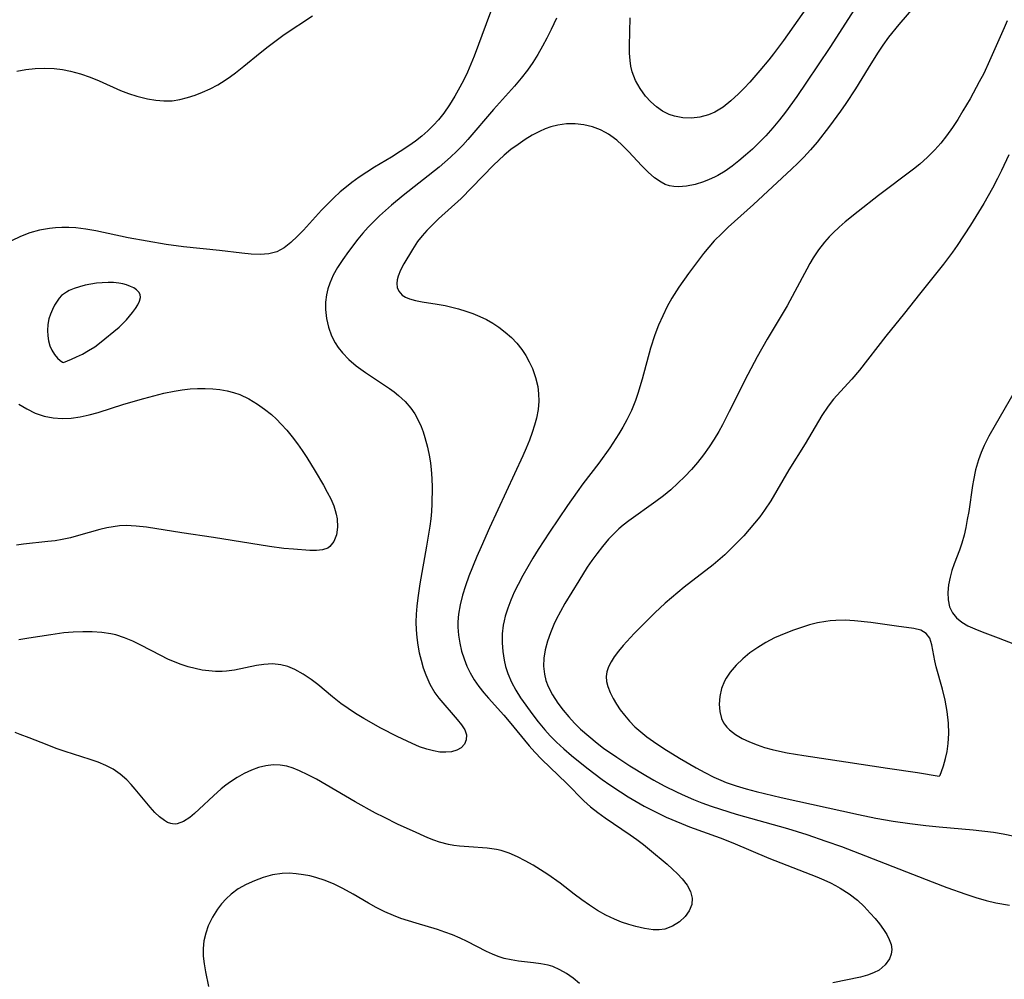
# Model space of a CAD drawing. Header units: inches. Extents: x 1073367 to 1082519, y 1569854 to 1574957.
# Tile 519 of 565: x 1081121 to 1081300, y 1573278 to 1573453. Entities that reach past the tile are written whole.
import ezdxf

# ---------------------------------------------------------------- set-up
doc = ezdxf.new("R2010")
doc.units = ezdxf.units.IN
doc.header["$MEASUREMENT"] = 0
doc.layers.add('CGG_CurvaNivelLidar_v1', color=7, linetype='Continuous', lineweight=30, true_color=0x008008)

msp = doc.modelspace()

# ---------------------------------------------------------------- linework, layer by layer
at = {"layer": 'CGG_CurvaNivelLidar_v1'}
for points in [[(1081267.7452, 1573460.6365, 72), (1081262.6487, 1573453.3046, 72), (1081260.0342, 1573449.6007, 72), (1081258.2242, 1573447.1549, 72), (1081257.3887, 1573446.0898, 72), (1081255.7362, 1573444.0886, 72), (1081253.9037, 1573442.0113, 72), (1081252.8671, 1573440.9051, 72), (1081251.8161, 1573439.8417, 72), (1081250.4394, 1573438.5606, 72), (1081249.0129, 1573437.4253, 72), (1081247.5075, 1573436.5055, 72), (1081246.3283, 1573436.0069, 72), (1081244.7844, 1573435.603, 72), (1081243.209, 1573435.4281, 72), (1081241.6387, 1573435.4732, 72), (1081240.1115, 1573435.7476, 72), (1081239.1289, 1573436.0756, 72), (1081237.9355, 1573436.6855, 72), (1081236.8231, 1573437.4745, 72), (1081235.7916, 1573438.4054, 72), (1081234.8457, 1573439.4496, 72), (1081233.8482, 1573440.811, 72), (1081233.0216, 1573442.2866, 72), (1081232.4147, 1573443.8708, 72), (1081232.1754, 1573444.88, 72), (1081232.0236, 1573445.9223, 72), (1081231.9335, 1573447.255, 72), (1081231.9184, 1573448.6203, 72), (1081232.0118, 1573453.7396, 72)], [(1081207.8991, 1573458.6141, 71.5), (1081203.5045, 1573446.7195, 71.5), (1081202.9379, 1573445.2555, 71.5), (1081202.3278, 1573443.8198, 71.5), (1081201.6562, 1573442.4242, 71.5), (1081200.9366, 1573441.0583, 71.5), (1081200.0111, 1573439.4152, 71.5), (1081199.0283, 1573437.8224, 71.5), (1081197.9647, 1573436.3049, 71.5), (1081196.999, 1573435.1066, 71.5), (1081196.1161, 1573434.1171, 71.5), (1081195.0837, 1573433.1044, 71.5), (1081193.9795, 1573432.1481, 71.5), (1081192.8186, 1573431.2378, 71.5), (1081191.6129, 1573430.3654, 71.5), (1081190.0308, 1573429.3022, 71.5), (1081188.4065, 1573428.2834, 71.5), (1081185.3177, 1573426.4371, 71.5), (1081183.9134, 1573425.5558, 71.5), (1081182.5349, 1573424.6349, 71.5), (1081181.1907, 1573423.6685, 71.5), (1081179.8907, 1573422.6487, 71.5), (1081179.04, 1573421.9225, 71.5), (1081177.8636, 1573420.8399, 71.5), (1081176.7287, 1573419.7195, 71.5), (1081175.6298, 1573418.5745, 71.5), (1081172.3581, 1573414.9746, 71.5), (1081171.2685, 1573413.8296, 71.5), (1081170.0429, 1573412.6717, 71.5), (1081168.8069, 1573411.7112, 71.5), (1081167.4896, 1573411.0111, 71.5), (1081166.0336, 1573410.6368, 71.5), (1081164.4625, 1573410.5205, 71.5), (1081162.8061, 1573410.5688, 71.5), (1081161.081, 1573410.7238, 71.5), (1081156.9858, 1573411.2318, 71.5), (1081150.4303, 1573411.912, 71.5), (1081147.2844, 1573412.3492, 71.5), (1081143.8121, 1573412.9158, 71.5), (1081140.3459, 1573413.5526, 71.5), (1081134.4143, 1573414.8032, 71.5), (1081132.5986, 1573415.1333, 71.5), (1081130.7829, 1573415.3653, 71.5), (1081129.4994, 1573415.4452, 71.5), (1081128.2186, 1573415.4484, 71.5), (1081127.0717, 1573415.3835, 71.5), (1081125.9331, 1573415.2556, 71.5), (1081124.1246, 1573414.9224, 71.5), (1081122.3596, 1573414.4409, 71.5), (1081120.6563, 1573413.8114, 71.5), (1081119.0397, 1573413.021, 71.5)], [(1081284.9544, 1573456.9635, 73), (1081281.1195, 1573452.512, 73), (1081279.2316, 1573450.1977, 73), (1081278.1842, 1573448.7558, 73), (1081277.1888, 1573447.2686, 73), (1081275.4883, 1573444.5695, 73), (1081273.1792, 1573440.7678, 73), (1081271.435, 1573438.0604, 73), (1081270.4685, 1573436.6685, 73), (1081268.4592, 1573433.9362, 73), (1081266.1747, 1573431.0437, 73), (1081264.9734, 1573429.6312, 73), (1081263.7238, 1573428.2641, 73), (1081262.6388, 1573427.1663, 73), (1081261.5231, 1573426.0971, 73), (1081254.5854, 1573419.6635, 73), (1081249.9399, 1573415.4708, 73), (1081248.7527, 1573414.3535, 73), (1081247.4017, 1573412.9827, 73), (1081246.3918, 1573411.85, 73), (1081245.4232, 1573410.68, 73), (1081244.485, 1573409.4829, 73), (1081242.6719, 1573407.0584, 73), (1081240.8951, 1573404.5214, 73), (1081239.6436, 1573402.504, 73), (1081238.8154, 1573400.993, 73), (1081237.9847, 1573399.3108, 73), (1081237.2269, 1573397.5934, 73), (1081236.547, 1573395.8426, 73), (1081235.7489, 1573393.3994, 73), (1081234.2079, 1573387.7469, 73), (1081233.4308, 1573385.119, 73), (1081232.9828, 1573383.8292, 73), (1081232.2454, 1573382.036, 73), (1081231.3978, 1573380.2888, 73), (1081230.6878, 1573378.9904, 73), (1081229.9308, 1573377.7142, 73), (1081228.3079, 1573375.2149, 73), (1081226.2997, 1573372.4105, 73), (1081223.4094, 1573368.5951, 73), (1081222.3273, 1573367.1189, 73), (1081220.5894, 1573364.6723, 73), (1081217.2722, 1573359.7932, 73), (1081215.198, 1573356.5851, 73), (1081214.2404, 1573355.024, 73), (1081212.4098, 1573351.8458, 73), (1081211.5528, 1573350.229, 73), (1081210.8524, 1573348.8012, 73), (1081210.2134, 1573347.3612, 73), (1081209.6538, 1573345.9073, 73), (1081209.197, 1573344.4371, 73), (1081208.9978, 1573343.6104, 73), (1081208.8444, 1573342.7782, 73), (1081208.6742, 1573341.1856, 73), (1081208.6462, 1573339.5862, 73), (1081208.7504, 1573337.992, 73), (1081208.9864, 1573336.4154, 73), (1081209.2559, 1573335.2488, 73), (1081209.6689, 1573333.9511, 73), (1081210.3697, 1573332.3516, 73), (1081211.1484, 1573330.9325, 73), (1081212.0209, 1573329.5439, 73), (1081212.9582, 1573328.1765, 73), (1081214.0732, 1573326.6459, 73), (1081215.2385, 1573325.1422, 73), (1081216.4576, 1573323.6783, 73), (1081217.4413, 1573322.5899, 73), (1081218.5856, 1573321.4414, 73), (1081219.933, 1573320.203, 73), (1081221.326, 1573319.0052, 73), (1081224.1219, 1573316.7427, 73), (1081226.9162, 1573314.6182, 73), (1081228.3423, 1573313.5971, 73), (1081230.2385, 1573312.3217, 73), (1081231.6649, 1573311.4201, 73), (1081233.1122, 1573310.5534, 73), (1081234.5809, 1573309.7247, 73), (1081235.9012, 1573309.0259, 73), (1081238.5918, 1573307.7273, 73), (1081241.3882, 1573306.5428, 73), (1081242.8882, 1573305.9638, 73), (1081248.4424, 1573303.9304, 73), (1081250.8084, 1573303.0155, 73), (1081257.3341, 1573300.2523, 73), (1081266.1389, 1573296.7941, 73), (1081267.3797, 1573296.2623, 73), (1081268.596, 1573295.6963, 73), (1081269.5152, 1573295.2287, 73), (1081270.4112, 1573294.7319, 73), (1081272.0342, 1573293.701, 73), (1081273.5309, 1573292.5477, 73), (1081274.7515, 1573291.4051, 73), (1081275.8828, 1573290.2056, 73), (1081276.7618, 1573289.2122, 73), (1081277.5841, 1573288.2162, 73), (1081278.3248, 1573287.2189, 73), (1081278.9065, 1573286.3054, 73), (1081279.3692, 1573285.3965, 73), (1081279.6884, 1573284.4734, 73), (1081279.8104, 1573283.5666, 73), (1081279.7007, 1573282.6744, 73), (1081279.3787, 1573281.8224, 73), (1081278.6059, 1573280.7129, 73), (1081277.5101, 1573279.7902, 73), (1081276.4983, 1573279.2565, 73), (1081275.3572, 1573278.8373, 73), (1081274.1188, 1573278.5018, 73), (1081269.0367, 1573277.4685, 73)], [(1081273.5871, 1573456.1805, 72.5), (1081268.4801, 1573448.321, 72.5), (1081264.2664, 1573441.9863, 72.5), (1081262.4595, 1573439.3398, 72.5), (1081260.3987, 1573436.5124, 72.5), (1081259.3234, 1573435.1353, 72.5), (1081258.0672, 1573433.6262, 72.5), (1081256.7876, 1573432.2066, 72.5), (1081255.5895, 1573430.9678, 72.5), (1081254.3581, 1573429.7722, 72.5), (1081253.0964, 1573428.6245, 72.5), (1081251.8822, 1573427.5964, 72.5), (1081250.6407, 1573426.6315, 72.5), (1081249.369, 1573425.747, 72.5), (1081248.0627, 1573424.9659, 72.5), (1081247.4621, 1573424.6546, 72.5), (1081246.4464, 1573424.1892, 72.5), (1081245.4211, 1573423.7895, 72.5), (1081243.874, 1573423.3121, 72.5), (1081242.3475, 1573422.9983, 72.5), (1081240.8679, 1573422.8757, 72.5), (1081240.0255, 1573422.9118, 72.5), (1081239.2104, 1573423.0523, 72.5), (1081238.4242, 1573423.3151, 72.5), (1081237.6688, 1573423.6919, 72.5), (1081236.5017, 1573424.5058, 72.5), (1081235.3037, 1573425.5575, 72.5), (1081234.1202, 1573426.7373, 72.5), (1081231.7757, 1573429.2355, 72.5), (1081230.5806, 1573430.4484, 72.5), (1081229.567, 1573431.3728, 72.5), (1081228.5017, 1573432.2051, 72.5), (1081228.0492, 1573432.5099, 72.5), (1081227.5357, 1573432.8189, 72.5), (1081226.6227, 1573433.2768, 72.5), (1081225.1303, 1573433.8207, 72.5), (1081223.5793, 1573434.176, 72.5), (1081221.9957, 1573434.3532, 72.5), (1081220.4031, 1573434.3495, 72.5), (1081218.8254, 1573434.1462, 72.5), (1081217.5341, 1573433.8062, 72.5), (1081216.4951, 1573433.432, 72.5), (1081215.4693, 1573432.9828, 72.5), (1081214.1349, 1573432.2858, 72.5), (1081212.8276, 1573431.494, 72.5), (1081211.547, 1573430.6273, 72.5), (1081210.2517, 1573429.6629, 72.5), (1081209.0006, 1573428.6267, 72.5), (1081208.0272, 1573427.7314, 72.5), (1081207.079, 1573426.7988, 72.5), (1081203.1252, 1573422.7324, 72.5), (1081201.1262, 1573420.7406, 72.5), (1081197.0099, 1573416.9917, 72.5), (1081195.843, 1573415.8645, 72.5), (1081194.8952, 1573414.8846, 72.5), (1081194.0079, 1573413.8839, 72.5), (1081193.1993, 1573412.8578, 72.5), (1081192.2389, 1573411.4199, 72.5), (1081190.6968, 1573408.7957, 72.5), (1081190.0922, 1573407.651, 72.5), (1081189.6353, 1573406.5516, 72.5), (1081189.4502, 1573405.862, 72.5), (1081189.3722, 1573405.2032, 72.5), (1081189.4437, 1573404.4677, 72.5), (1081189.7377, 1573403.7868, 72.5), (1081190.3928, 1573403.0915, 72.5), (1081190.9918, 1573402.7269, 72.5), (1081191.6964, 1573402.4339, 72.5), (1081192.8112, 1573402.1187, 72.5), (1081194.0512, 1573401.8721, 72.5), (1081196.7763, 1573401.436, 72.5), (1081198.2388, 1573401.1694, 72.5), (1081199.4635, 1573400.8963, 72.5), (1081200.6927, 1573400.5747, 72.5), (1081201.9998, 1573400.1806, 72.5), (1081203.2927, 1573399.728, 72.5), (1081204.5595, 1573399.2079, 72.5), (1081205.7588, 1573398.6273, 72.5), (1081206.916, 1573397.9753, 72.5), (1081208.0241, 1573397.2531, 72.5), (1081209.2217, 1573396.3401, 72.5), (1081210.3338, 1573395.3379, 72.5), (1081211.326, 1573394.2767, 72.5), (1081212.2216, 1573393.1421, 72.5), (1081212.9575, 1573392.0374, 72.5), (1081213.6041, 1573390.8855, 72.5), (1081214.1563, 1573389.6932, 72.5), (1081214.735, 1573388.0523, 72.5), (1081215.1334, 1573386.3713, 72.5), (1081215.3108, 1573385.0529, 72.5), (1081215.3546, 1573383.7269, 72.5), (1081215.2184, 1573382.1666, 72.5), (1081214.914, 1573380.6044, 72.5), (1081214.5623, 1573379.3032, 72.5), (1081214.1441, 1573378.0012, 72.5), (1081213.626, 1573376.5643, 72.5), (1081213.0591, 1573375.1285, 72.5), (1081212.4495, 1573373.6971, 72.5), (1081206.3438, 1573360.5647, 72.5), (1081204.7864, 1573357.1267, 72.5), (1081204.0062, 1573355.3074, 72.5), (1081202.5802, 1573351.7451, 72.5), (1081201.9546, 1573350.0039, 72.5), (1081201.4085, 1573348.2655, 72.5), (1081200.9645, 1573346.5244, 72.5), (1081200.6552, 1573344.7825, 72.5), (1081200.5341, 1573343.3887, 72.5), (1081200.5305, 1573342.4105, 72.5), (1081200.6458, 1573340.9388, 72.5), (1081200.8863, 1573339.4785, 72.5), (1081201.2349, 1573338.0354, 72.5), (1081201.6812, 1573336.6165, 72.5), (1081202.1851, 1573335.32, 72.5), (1081202.784, 1573334.0631, 72.5), (1081203.5244, 1573332.7985, 72.5), (1081204.3639, 1573331.5837, 72.5), (1081205.2829, 1573330.4134, 72.5), (1081206.1282, 1573329.4319, 72.5), (1081208.9214, 1573326.3466, 72.5), (1081209.9399, 1573325.1735, 72.5), (1081213.5583, 1573320.7679, 72.5), (1081214.6042, 1573319.5674, 72.5), (1081215.8158, 1573318.2958, 72.5), (1081220.4461, 1573313.8597, 72.5), (1081223.5896, 1573310.7289, 72.5), (1081224.8096, 1573309.6102, 72.5), (1081226.1073, 1573308.5603, 72.5), (1081227.4643, 1573307.5672, 72.5), (1081232.0168, 1573304.4778, 72.5), (1081233.2595, 1573303.6124, 72.5), (1081234.4688, 1573302.7174, 72.5), (1081235.57, 1573301.8379, 72.5), (1081238.8091, 1573299.1113, 72.5), (1081239.7775, 1573298.2347, 72.5), (1081240.6837, 1573297.3502, 72.5), (1081241.5071, 1573296.4585, 72.5), (1081242.4139, 1573295.2866, 72.5), (1081243.0665, 1573294.1071, 72.5), (1081243.3752, 1573292.9242, 72.5), (1081243.2674, 1573291.7539, 72.5), (1081242.8055, 1573290.6216, 72.5), (1081242.0645, 1573289.5674, 72.5), (1081241.0174, 1573288.5724, 72.5), (1081239.7658, 1573287.7843, 72.5), (1081238.3465, 1573287.282, 72.5), (1081237.307, 1573287.1439, 72.5), (1081236.2171, 1573287.1533, 72.5), (1081234.6644, 1573287.3603, 72.5), (1081233.0632, 1573287.7314, 72.5), (1081231.7663, 1573288.1095, 72.5), (1081230.4623, 1573288.5565, 72.5), (1081229.1644, 1573289.0779, 72.5), (1081227.5867, 1573289.8312, 72.5), (1081226.0454, 1573290.6913, 72.5), (1081224.5908, 1573291.6127, 72.5), (1081223.1767, 1573292.6005, 72.5), (1081221.803, 1573293.638, 72.5), (1081219.243, 1573295.6464, 72.5), (1081216.9651, 1573297.2632, 72.5), (1081215.6438, 1573298.1193, 72.5), (1081214.3108, 1573298.9331, 72.5), (1081212.8725, 1573299.7547, 72.5), (1081211.4224, 1573300.4996, 72.5), (1081209.953, 1573301.1363, 72.5), (1081208.4557, 1573301.6266, 72.5), (1081207.5955, 1573301.8234, 72.5), (1081205.9292, 1573302.0586, 72.5), (1081202.5375, 1573302.2709, 72.5), (1081200.834, 1573302.4064, 72.5), (1081199.8189, 1573302.541, 72.5), (1081198.8105, 1573302.7318, 72.5), (1081197.2239, 1573303.1654, 72.5), (1081196.1532, 1573303.5367, 72.5), (1081195.0861, 1573303.9529, 72.5), (1081192.239, 1573305.1968, 72.5), (1081189.6717, 1573306.3938, 72.5), (1081187.0245, 1573307.6922, 72.5), (1081185.5212, 1573308.4733, 72.5), (1081181.7724, 1573310.5381, 72.5), (1081174.7038, 1573314.6372, 72.5), (1081173.1649, 1573315.4664, 72.5), (1081171.6306, 1573316.1987, 72.5), (1081170.4637, 1573316.6626, 72.5), (1081169.2926, 1573317.0149, 72.5), (1081168.1119, 1573317.2218, 72.5), (1081166.7955, 1573317.2494, 72.5), (1081165.4718, 1573317.0872, 72.5), (1081164.1516, 1573316.7618, 72.5), (1081162.8332, 1573316.2892, 72.5), (1081161.5358, 1573315.695, 72.5), (1081160.2413, 1573314.9819, 72.5), (1081158.9889, 1573314.1707, 72.5), (1081158.1574, 1573313.5577, 72.5), (1081157.3107, 1573312.8707, 72.5), (1081155.9194, 1573311.628, 72.5), (1081153.3113, 1573309.1488, 72.5), (1081152.4366, 1573308.3642, 72.5), (1081151.5764, 1573307.6682, 72.5), (1081150.4176, 1573306.9199, 72.5), (1081149.2755, 1573306.5009, 72.5), (1081148.9527, 1573306.4584, 72.5), (1081148.4178, 1573306.4758, 72.5), (1081148.1228, 1573306.5343, 72.5), (1081147.5279, 1573306.7517, 72.5), (1081146.9419, 1573307.0834, 72.5), (1081146.0725, 1573307.7575, 72.5), (1081145.2122, 1573308.5949, 72.5), (1081144.3555, 1573309.5503, 72.5), (1081141.6166, 1573312.8599, 72.5), (1081140.8547, 1573313.7102, 72.5), (1081140.0559, 1573314.5255, 72.5), (1081138.8719, 1573315.5697, 72.5), (1081137.589, 1573316.4741, 72.5), (1081136.261, 1573317.1819, 72.5), (1081134.8534, 1573317.7678, 72.5), (1081133.375, 1573318.2792, 72.5), (1081128.8199, 1573319.6861, 72.5), (1081127.1604, 1573320.269, 72.5), (1081125.5127, 1573320.9059, 72.5), (1081122.2626, 1573322.2353, 72.5), (1081120.6155, 1573322.8442, 72.5), (1081119.6536, 1573323.1522, 72.5)], [(1081119.9646, 1573444.008, 71.5), (1081121.6529, 1573444.3007, 71.5), (1081123.3603, 1573444.4693, 71.5), (1081125.0767, 1573444.5209, 71.5), (1081126.7928, 1573444.4542, 71.5), (1081128.3318, 1573444.2837, 71.5), (1081129.7922, 1573444.0108, 71.5), (1081131.6152, 1573443.5149, 71.5), (1081133.4071, 1573442.8849, 71.5), (1081135.0083, 1573442.2272, 71.5), (1081138.8955, 1573440.4897, 71.5), (1081140.4043, 1573439.9043, 71.5), (1081141.933, 1573439.406, 71.5), (1081143.858, 1573438.9238, 71.5), (1081145.362, 1573438.6747, 71.5), (1081146.862, 1573438.5582, 71.5), (1081148.3502, 1573438.6029, 71.5), (1081149.7656, 1573438.8186, 71.5), (1081151.1668, 1573439.1752, 71.5), (1081152.5573, 1573439.6374, 71.5), (1081153.9283, 1573440.1757, 71.5), (1081155.2829, 1573440.789, 71.5), (1081156.6798, 1573441.5183, 71.5), (1081158.0384, 1573442.3362, 71.5), (1081159.0142, 1573443.0001, 71.5), (1081159.9283, 1573443.6786, 71.5), (1081161.4413, 1573444.8847, 71.5), (1081164.4487, 1573447.3746, 71.5), (1081165.8866, 1573448.511, 71.5), (1081167.3523, 1573449.611, 71.5), (1081168.8445, 1573450.6687, 71.5), (1081173.9954, 1573454.1032, 71.5)], [(1081218.5905, 1573453.6523, 72), (1081217.6016, 1573451.5865, 72), (1081216.8209, 1573450.0497, 72), (1081216.0052, 1573448.5331, 72), (1081215.149, 1573447.0442, 72), (1081214.241, 1573445.5875, 72), (1081213.2709, 1573444.1796, 72), (1081212.1145, 1573442.69, 72), (1081210.8885, 1573441.2596, 72), (1081207.0473, 1573437.0209, 72), (1081202.3682, 1573431.4899, 72), (1081201.4588, 1573430.4931, 72), (1081200.3637, 1573429.3684, 72), (1081199.2288, 1573428.2809, 72), (1081197.1466, 1573426.4631, 72), (1081190.5396, 1573421.2622, 72), (1081188.4461, 1573419.5344, 72), (1081186.2353, 1573417.5646, 72), (1081185.1757, 1573416.5364, 72), (1081184.1686, 1573415.4867, 72), (1081183.2001, 1573414.4058, 72), (1081182.2697, 1573413.2977, 72), (1081180.5681, 1573411.0813, 72), (1081179.5274, 1573409.6021, 72), (1081178.5689, 1573408.1005, 72), (1081177.7944, 1573406.7013, 72), (1081177.1516, 1573405.2717, 72), (1081176.7937, 1573404.2262, 72), (1081176.5354, 1573403.1643, 72), (1081176.3661, 1573401.8229, 72), (1081176.3563, 1573400.4729, 72), (1081176.543, 1573398.8326, 72), (1081176.9251, 1573397.2212, 72), (1081177.4895, 1573395.662, 72), (1081178.1452, 1573394.3477, 72), (1081178.6663, 1573393.5283, 72), (1081179.4551, 1573392.5212, 72), (1081180.6523, 1573391.3025, 72), (1081181.9851, 1573390.1792, 72), (1081183.6579, 1573388.9528, 72), (1081188.0573, 1573386.0137, 72), (1081188.9041, 1573385.404, 72), (1081189.7169, 1573384.7664, 72), (1081190.9252, 1573383.6579, 72), (1081191.9843, 1573382.4313, 72), (1081192.6951, 1573381.3752, 72), (1081193.3064, 1573380.2503, 72), (1081193.8313, 1573379.0694, 72), (1081194.2004, 1573378.0804, 72), (1081194.5265, 1573377.0668, 72), (1081194.9927, 1573375.3138, 72), (1081195.3619, 1573373.5189, 72), (1081195.5441, 1573372.3765, 72), (1081195.6839, 1573371.2237, 72), (1081195.8044, 1573369.5906, 72), (1081195.8521, 1573367.9451, 72), (1081195.8058, 1573364.9387, 72), (1081195.7287, 1573363.5844, 72), (1081195.6038, 1573362.2158, 72), (1081195.436, 1573360.8479, 72), (1081194.8487, 1573357.209, 72), (1081193.6174, 1573350.354, 72), (1081193.2215, 1573347.7716, 72), (1081193.0496, 1573346.2848, 72), (1081192.9348, 1573344.8006, 72), (1081192.8944, 1573343.3204, 72), (1081192.9379, 1573341.9243, 72), (1081193.0556, 1573340.5364, 72), (1081193.2395, 1573339.1602, 72), (1081193.4942, 1573337.7598, 72), (1081193.8217, 1573336.3689, 72), (1081194.2182, 1573335.0096, 72), (1081194.6835, 1573333.6909, 72), (1081195.4237, 1573332.0047, 72), (1081196.3218, 1573330.4497, 72), (1081197.0483, 1573329.4657, 72), (1081200.4501, 1573325.564, 72), (1081201.2216, 1573324.5828, 72), (1081201.8104, 1573323.6412, 72), (1081202.1269, 1573322.7282, 72), (1081202.0983, 1573321.8589, 72), (1081201.7551, 1573321.063, 72), (1081201.1321, 1573320.3993, 72), (1081200.3535, 1573319.9596, 72), (1081199.4113, 1573319.6796, 72), (1081198.3461, 1573319.5646, 72), (1081197.2392, 1573319.6144, 72), (1081196.0737, 1573319.8049, 72), (1081194.8695, 1573320.1189, 72), (1081193.5377, 1573320.5817, 72), (1081192.1874, 1573321.1427, 72), (1081189.4478, 1573322.4516, 72), (1081186.509, 1573323.9734, 72), (1081183.3845, 1573325.7236, 72), (1081181.8632, 1573326.6596, 72), (1081180.5111, 1573327.5612, 72), (1081179.2021, 1573328.5083, 72), (1081177.6644, 1573329.7194, 72), (1081174.958, 1573331.9348, 72), (1081173.7392, 1573332.8679, 72), (1081172.2651, 1573333.8641, 72), (1081170.7536, 1573334.6958, 72), (1081169.4881, 1573335.2161, 72), (1081168.1917, 1573335.5592, 72), (1081166.67, 1573335.7057, 72), (1081165.1248, 1573335.6288, 72), (1081163.7913, 1573335.4266, 72), (1081159.7349, 1573334.5831, 72), (1081158.2925, 1573334.3875, 72), (1081157.5196, 1573334.3357, 72), (1081156.2941, 1573334.3335, 72), (1081155.0622, 1573334.4212, 72), (1081153.8291, 1573334.591, 72), (1081152.5435, 1573334.8502, 72), (1081151.266, 1573335.186, 72), (1081150.0011, 1573335.5934, 72), (1081148.9099, 1573336.0063, 72), (1081147.5778, 1573336.5887, 72), (1081146.2651, 1573337.228, 72), (1081142.6598, 1573339.1075, 72), (1081141.1546, 1573339.8445, 72), (1081139.6291, 1573340.4944, 72), (1081138.0693, 1573341.0094, 72), (1081137.1782, 1573341.221, 72), (1081135.4903, 1573341.4793, 72), (1081133.7684, 1573341.5953, 72), (1081132.0224, 1573341.5995, 72), (1081130.2602, 1573341.514, 72), (1081128.5541, 1573341.3599, 72), (1081126.1699, 1573341.0423, 72), (1081122.1871, 1573340.3912, 72), (1081120.3278, 1573340.1186, 72)], [(1081300.8991, 1573453.1712, 73.5), (1081300.3226, 1573451.9256, 73.5), (1081297.6999, 1573445.8625, 73.5), (1081296.6153, 1573443.5946, 73.5), (1081295.8117, 1573442.0372, 73.5), (1081294.1168, 1573438.9712, 73.5), (1081292.8121, 1573436.737, 73.5), (1081291.8656, 1573435.1898, 73.5), (1081290.8822, 1573433.6752, 73.5), (1081289.8356, 1573432.1876, 73.5), (1081288.8078, 1573430.8583, 73.5), (1081287.7073, 1573429.5969, 73.5), (1081286.3638, 1573428.2741, 73.5), (1081284.9326, 1573427.0305, 73.5), (1081283.7772, 1573426.099, 73.5), (1081277.3955, 1573421.2786, 73.5), (1081273.7013, 1573418.3854, 73.5), (1081271.3101, 1573416.4567, 73.5), (1081270.1773, 1573415.4763, 73.5), (1081269.0916, 1573414.4565, 73.5), (1081268.3911, 1573413.7368, 73.5), (1081267.5202, 1573412.7504, 73.5), (1081266.4534, 1573411.3506, 73.5), (1081265.477, 1573409.8759, 73.5), (1081264.8655, 1573408.8649, 73.5), (1081264.2788, 1573407.8341, 73.5), (1081262.1271, 1573403.7424, 73.5), (1081260.6964, 1573401.1296, 73.5), (1081257.0682, 1573395.0123, 73.5), (1081255.2561, 1573391.8352, 73.5), (1081253.5238, 1573388.611, 73.5), (1081250.1425, 1573381.843, 73.5), (1081248.873, 1573379.3979, 73.5), (1081248.2082, 1573378.1959, 73.5), (1081247.3685, 1573376.7749, 73.5), (1081246.4807, 1573375.3882, 73.5), (1081245.4217, 1573373.8867, 73.5), (1081244.3474, 1573372.5251, 73.5), (1081243.209, 1573371.2157, 73.5), (1081242.0151, 1573369.9547, 73.5), (1081240.753, 1573368.7242, 73.5), (1081239.4438, 1573367.5432, 73.5), (1081238.0888, 1573366.4153, 73.5), (1081236.7372, 1573365.3799, 73.5), (1081231.8093, 1573361.8761, 73.5), (1081230.761, 1573361.0575, 73.5), (1081229.9688, 1573360.3881, 73.5), (1081229.2063, 1573359.687, 73.5), (1081228.0399, 1573358.4766, 73.5), (1081226.9464, 1573357.1899, 73.5), (1081225.9094, 1573355.8444, 73.5), (1081225.03, 1573354.6167, 73.5), (1081224.181, 1573353.3601, 73.5), (1081222.6246, 1573350.899, 73.5), (1081220.1205, 1573346.7456, 73.5), (1081219.2927, 1573345.2805, 73.5), (1081218.5215, 1573343.8018, 73.5), (1081218.1045, 1573342.9241, 73.5), (1081217.4538, 1573341.3881, 73.5), (1081216.9091, 1573339.8425, 73.5), (1081216.4941, 1573338.294, 73.5), (1081216.2429, 1573336.7489, 73.5), (1081216.1924, 1573335.2792, 73.5), (1081216.3533, 1573333.8361, 73.5), (1081216.6497, 1573332.7001, 73.5), (1081217.0733, 1573331.5884, 73.5), (1081217.8528, 1573330.0393, 73.5), (1081218.8073, 1573328.5434, 73.5), (1081219.7713, 1573327.2803, 73.5), (1081220.8208, 1573326.0539, 73.5), (1081221.8736, 1573324.9145, 73.5), (1081222.9819, 1573323.8096, 73.5), (1081224.4492, 1573322.4945, 73.5), (1081225.9893, 1573321.2408, 73.5), (1081227.1703, 1573320.3416, 73.5), (1081229.5686, 1573318.6616, 73.5), (1081231.9967, 1573317.1026, 73.5), (1081234.8878, 1573315.3388, 73.5), (1081236.3507, 1573314.4902, 73.5), (1081238.2433, 1573313.4548, 73.5), (1081240.5974, 1573312.284, 73.5), (1081242.0914, 1573311.6002, 73.5), (1081243.6004, 1573310.9525, 73.5), (1081245.1244, 1573310.3432, 73.5), (1081246.8112, 1573309.7223, 73.5), (1081248.5142, 1573309.1472, 73.5), (1081251.403, 1573308.2671, 73.5), (1081260.7834, 1573305.6186, 73.5), (1081264.287, 1573304.5272, 73.5), (1081267.7627, 1573303.3532, 73.5), (1081270.6237, 1573302.3274, 73.5), (1081273.9162, 1573301.0956, 73.5), (1081287.1931, 1573295.872, 73.5), (1081289.8995, 1573294.867, 73.5), (1081293.3268, 1573293.668, 73.5), (1081295.1859, 1573293.0633, 73.5), (1081297.0568, 1573292.5181, 73.5), (1081298.8141, 1573292.0889, 73.5), (1081301.3373, 1573291.6169, 73.5)], [(1081301.1752, 1573428.7151, 74), (1081299.8537, 1573425.8378, 74), (1081299.1621, 1573424.4175, 74), (1081298.2192, 1573422.5963, 74), (1081296.6294, 1573419.8058, 74), (1081294.1701, 1573415.8502, 74), (1081291.7652, 1573412.1721, 74), (1081290.9106, 1573410.9277, 74), (1081289.2562, 1573408.7152, 74), (1081284.8689, 1573403.2776, 74), (1081282.1468, 1573399.7981, 74), (1081278.746, 1573395.5983, 74), (1081273.9504, 1573389.3581, 74), (1081272.5416, 1573387.7258, 74), (1081270.4412, 1573385.4761, 74), (1081269.1977, 1573384.0536, 74), (1081268.2243, 1573382.8008, 74), (1081267.066, 1573381.0784, 74), (1081264.0243, 1573375.8986, 74), (1081261.0336, 1573371.1484, 74), (1081257.7157, 1573365.5135, 74), (1081256.596, 1573363.8223, 74), (1081255.7031, 1573362.6094, 74), (1081254.7642, 1573361.4261, 74), (1081253.7861, 1573360.2694, 74), (1081252.7735, 1573359.1377, 74), (1081251.6481, 1573357.9469, 74), (1081250.4881, 1573356.7857, 74), (1081249.2931, 1573355.657, 74), (1081248.0611, 1573354.5656, 74), (1081247.1925, 1573353.8415, 74), (1081241.8984, 1573349.7468, 74), (1081239.5599, 1573347.8043, 74), (1081238.4226, 1573346.7969, 74), (1081236.5533, 1573345.047, 74), (1081232.756, 1573341.2507, 74), (1081230.7285, 1573339.0786, 74), (1081229.868, 1573338.0594, 74), (1081229.1041, 1573337.0342, 74), (1081228.527, 1573336.1054, 74), (1081228.0753, 1573335.1695, 74), (1081227.7888, 1573334.2874, 74), (1081227.6632, 1573333.4026, 74), (1081227.7205, 1573332.4989, 74), (1081227.9345, 1573331.5855, 74), (1081228.3438, 1573330.4835, 74), (1081228.8949, 1573329.3732, 74), (1081229.515, 1573328.3493, 74), (1081230.2205, 1573327.335, 74), (1081230.9937, 1573326.3337, 74), (1081231.9044, 1573325.2627, 74), (1081232.8942, 1573324.2364, 74), (1081233.9561, 1573323.2885, 74), (1081235.0899, 1573322.3922, 74), (1081236.2763, 1573321.5328, 74), (1081238.1943, 1573320.2453, 74), (1081241.024, 1573318.4991, 74), (1081244.0696, 1573316.7402, 74), (1081245.6913, 1573315.8617, 74), (1081247.3362, 1573315.0402, 74), (1081248.594, 1573314.4753, 74), (1081249.5824, 1573314.0762, 74), (1081251.3784, 1573313.4411, 74), (1081253.2041, 1573312.8836, 74), (1081255.05, 1573312.3806, 74), (1081259.618, 1573311.2787, 74), (1081273.7237, 1573308.1991, 74), (1081276.9282, 1573307.5429, 74), (1081280.1005, 1573306.9818, 74), (1081283.1332, 1573306.5342, 74), (1081286.0633, 1573306.1704, 74), (1081288.4985, 1573305.9295, 74), (1081294.6618, 1573305.3936, 74), (1081298.381, 1573304.9545, 74), (1081300.1862, 1573304.6504, 74), (1081305.7545, 1573303.4986, 74)], [(1081305.3438, 1573390.8462, 74.5), (1081297.5471, 1573377.29, 74.5), (1081296.7004, 1573375.6352, 74.5), (1081296.1258, 1573374.3385, 74.5), (1081295.636, 1573373.0142, 74.5), (1081295.1211, 1573371.1686, 74.5), (1081294.7356, 1573369.2832, 74.5), (1081294.5729, 1573368.3204, 74.5), (1081293.8673, 1573363.5522, 74.5), (1081293.617, 1573362.0839, 74.5), (1081293.3352, 1573360.6403, 74.5), (1081293.0194, 1573359.2309, 74.5), (1081292.6314, 1573357.7846, 74.5), (1081292.1925, 1573356.5079, 74.5), (1081291.2185, 1573354.0224, 74.5), (1081290.7862, 1573352.7815, 74.5), (1081290.4602, 1573351.5665, 74.5), (1081290.1992, 1573350.1429, 74.5), (1081290.0794, 1573348.7469, 74.5), (1081290.1242, 1573347.4093, 74.5), (1081290.3684, 1573346.1653, 74.5), (1081290.8842, 1573345.0175, 74.5), (1081291.6329, 1573344.1216, 74.5), (1081292.6008, 1573343.358, 74.5), (1081293.734, 1573342.6957, 74.5), (1081294.9884, 1573342.109, 74.5), (1081296.3283, 1573341.5773, 74.5), (1081299.2675, 1573340.4996, 74.5), (1081305.2189, 1573338.1527, 74.5)], [(1081120.3265, 1573383.1753, 71.5), (1081121.8021, 1573382.2803, 71.5), (1081123.355, 1573381.5492, 71.5), (1081124.9714, 1573380.9993, 71.5), (1081126.6107, 1573380.6587, 71.5), (1081128.285, 1573380.5255, 71.5), (1081129.9276, 1573380.5985, 71.5), (1081131.5791, 1573380.8399, 71.5), (1081133.202, 1573381.2064, 71.5), (1081134.8275, 1573381.6617, 71.5), (1081139.5575, 1573383.1523, 71.5), (1081143.1955, 1573384.2143, 71.5), (1081146.8448, 1573385.1505, 71.5), (1081148.703, 1573385.5504, 71.5), (1081150.1615, 1573385.7885, 71.5), (1081151.6219, 1573385.9497, 71.5), (1081153.0103, 1573386.0283, 71.5), (1081154.3918, 1573386.0361, 71.5), (1081155.7613, 1573385.9742, 71.5), (1081157.0836, 1573385.8408, 71.5), (1081158.3834, 1573385.6156, 71.5), (1081159.5526, 1573385.3094, 71.5), (1081160.6929, 1573384.9065, 71.5), (1081162.3509, 1573384.1264, 71.5), (1081163.9419, 1573383.1754, 71.5), (1081165.2386, 1573382.2621, 71.5), (1081166.4852, 1573381.259, 71.5), (1081167.4118, 1573380.4216, 71.5), (1081168.3008, 1573379.5344, 71.5), (1081169.3315, 1573378.3904, 71.5), (1081170.3114, 1573377.1899, 71.5), (1081171.2474, 1573375.9452, 71.5), (1081172.119, 1573374.7031, 71.5), (1081172.9561, 1573373.4369, 71.5), (1081174.5104, 1573370.9156, 71.5), (1081175.9957, 1573368.3785, 71.5), (1081176.6958, 1573367.113, 71.5), (1081177.3289, 1573365.8578, 71.5), (1081177.8641, 1573364.6116, 71.5), (1081178.1612, 1573363.7464, 71.5), (1081178.3351, 1573363.0955, 71.5), (1081178.491, 1573362.2322, 71.5), (1081178.5577, 1573360.6947, 71.5), (1081178.3603, 1573359.2797, 71.5), (1081177.9042, 1573358.0631, 71.5), (1081177.1704, 1573357.1385, 71.5), (1081176.7836, 1573356.8706, 71.5), (1081175.8499, 1573356.5336, 71.5), (1081174.7524, 1573356.4126, 71.5), (1081173.5235, 1573356.4313, 71.5), (1081170.5209, 1573356.6557, 71.5), (1081168.7678, 1573356.8258, 71.5), (1081166.1538, 1573357.1652, 71.5), (1081155.9052, 1573358.8271, 71.5), (1081150.1493, 1573359.6772, 71.5), (1081143.6534, 1573360.6989, 71.5), (1081141.7896, 1573360.904, 71.5), (1081139.9482, 1573360.9788, 71.5), (1081138.7291, 1573360.9244, 71.5), (1081137.5616, 1573360.777, 71.5), (1081136.4028, 1573360.5518, 71.5), (1081135.1749, 1573360.2503, 71.5), (1081131.2464, 1573359.1405, 71.5), (1081129.7616, 1573358.7617, 71.5), (1081128.2601, 1573358.4406, 71.5), (1081126.9654, 1573358.2258, 71.5), (1081125.6606, 1573358.0536, 71.5), (1081121.1772, 1573357.5772, 71.5), (1081119.8991, 1573357.4235, 71.5)], [(1081222.7833, 1573277.3493, 73), (1081221.6171, 1573278.2869, 73), (1081220.4188, 1573279.1287, 73), (1081219.1818, 1573279.8469, 73), (1081217.8979, 1573280.4077, 73), (1081217.0228, 1573280.6765, 73), (1081215.7005, 1573280.9508, 73), (1081214.3491, 1573281.1307, 73), (1081211.6034, 1573281.4217, 73), (1081210.2857, 1573281.6236, 73), (1081208.9828, 1573281.9159, 73), (1081207.9132, 1573282.2495, 73), (1081206.8652, 1573282.6612, 73), (1081205.7847, 1573283.1667, 73), (1081202.2456, 1573285.0062, 73), (1081200.9714, 1573285.6169, 73), (1081199.5982, 1573286.2003, 73), (1081198.1893, 1573286.7258, 73), (1081196.8111, 1573287.181, 73), (1081192.9223, 1573288.3269, 73), (1081190.1596, 1573289.2198, 73), (1081188.7988, 1573289.7357, 73), (1081187.1844, 1573290.4384, 73), (1081185.6052, 1573291.2237, 73), (1081184.2011, 1573291.9993, 73), (1081181.4341, 1573293.6224, 73), (1081179.552, 1573294.6776, 73), (1081177.9472, 1573295.469, 73), (1081176.3001, 1573296.1391, 73), (1081174.6217, 1573296.6819, 73), (1081173.4805, 1573296.9743, 73), (1081172.3359, 1573297.2066, 73), (1081171.0305, 1573297.3928, 73), (1081169.7317, 1573297.4786, 73), (1081168.445, 1573297.4408, 73), (1081166.7116, 1573297.1655, 73), (1081165.0055, 1573296.6908, 73), (1081163.4233, 1573296.1143, 73), (1081161.8871, 1573295.4202, 73), (1081160.4261, 1573294.5963, 73), (1081159.1398, 1573293.6749, 73), (1081158.1974, 1573292.8259, 73), (1081157.3692, 1573291.9133, 73), (1081156.6247, 1573290.9301, 73), (1081155.7088, 1573289.4436, 73), (1081154.9626, 1573287.8738, 73), (1081154.4861, 1573286.523, 73), (1081154.1558, 1573285.1425, 73), (1081153.9938, 1573283.7422, 73), (1081154.0152, 1573282.3257, 73), (1081154.1799, 1573280.9053, 73), (1081154.438, 1573279.4875, 73), (1081155.0167, 1573276.7855, 73)]]:
    msp.add_polyline3d(points, dxfattribs=at)
for points in [[(1081128.5, 1573390.7955, 72), (1081129.9482, 1573391.364, 72), (1081130.9034, 1573391.7932, 72), (1081131.9785, 1573392.3244, 72), (1081133.1039, 1573392.9484, 72), (1081134.2092, 1573393.6565, 72), (1081135.1011, 1573394.3234, 72), (1081138.6799, 1573397.2568, 72), (1081139.3543, 1573397.8864, 72), (1081139.9925, 1573398.5518, 72), (1081140.5913, 1573399.2385, 72), (1081141.1437, 1573399.9341, 72), (1081141.6379, 1573400.6265, 72), (1081142.0674, 1573401.3251, 72), (1081142.385, 1573401.9965, 72), (1081142.5499, 1573402.6279, 72), (1081142.5093, 1573403.2029, 72), (1081142.2705, 1573403.6472, 72), (1081141.8702, 1573404.0402, 72), (1081141.3449, 1573404.3862, 72), (1081140.7231, 1573404.6859, 72), (1081140.0267, 1573404.9368, 72), (1081139.3309, 1573405.1217, 72), (1081138.5973, 1573405.2597, 72), (1081137.6387, 1573405.3644, 72), (1081136.6522, 1573405.396, 72), (1081135.5971, 1573405.3535, 72), (1081134.5367, 1573405.2471, 72), (1081133.4809, 1573405.0876, 72), (1081132.4397, 1573404.8801, 72), (1081131.4245, 1573404.6229, 72), (1081130.4496, 1573404.3081, 72), (1081129.5337, 1573403.9204, 72), (1081129.038, 1573403.6512, 72), (1081128.6666, 1573403.4056, 72), (1081128.1612, 1573402.9867, 72), (1081127.7183, 1573402.5106, 72), (1081127.3248, 1573401.9835, 72), (1081126.8752, 1573401.2433, 72), (1081126.4811, 1573400.4521, 72), (1081126.1354, 1573399.6236, 72), (1081125.8515, 1573398.7221, 72), (1081125.6629, 1573397.7064, 72), (1081125.5859, 1573396.6239, 72), (1081125.6217, 1573395.658, 72), (1081125.7599, 1573394.7112, 72), (1081126.003, 1573393.816, 72), (1081126.3496, 1573393.0027, 72), (1081126.8446, 1573392.2131, 72), (1081127.3828, 1573391.5801, 72), (1081127.8876, 1573391.1205, 72), (1081128.302, 1573390.8401, 72)], [(1081288.5, 1573315.2059, 74.5), (1081288.6465, 1573315.4045, 74.5), (1081288.922, 1573316.0543, 74.5), (1081289.273, 1573317.0838, 74.5), (1081289.6407, 1573318.4269, 74.5), (1081289.9157, 1573319.7372, 74.5), (1081290.1229, 1573321.184, 74.5), (1081290.2341, 1573322.9874, 74.5), (1081290.1879, 1573324.8645, 74.5), (1081289.9453, 1573327.0185, 74.5), (1081289.5499, 1573329.114, 74.5), (1081289.0713, 1573331.0809, 74.5), (1081287.9473, 1573335.1965, 74.5), (1081287.7033, 1573336.304, 74.5), (1081287.1542, 1573339.2184, 74.5), (1081286.7579, 1573340.3996, 74.5), (1081286.1131, 1573341.2984, 74.5), (1081285.1132, 1573341.8649, 74.5), (1081283.8249, 1573342.1906, 74.5), (1081280.6906, 1573342.5884, 74.5), (1081275.9631, 1573343.2657, 74.5), (1081273.0127, 1573343.5857, 74.5), (1081271.2916, 1573343.6804, 74.5), (1081269.5684, 1573343.6614, 74.5), (1081268.5486, 1573343.5771, 74.5), (1081267.7771, 1573343.4732, 74.5), (1081266.2708, 1573343.1882, 74.5), (1081264.8024, 1573342.8246, 74.5), (1081263.3411, 1573342.3923, 74.5), (1081261.8911, 1573341.9008, 74.5), (1081260.4576, 1573341.356, 74.5), (1081259.4229, 1573340.9239, 74.5), (1081258.4056, 1573340.4573, 74.5), (1081256.8397, 1573339.6355, 74.5), (1081255.3391, 1573338.7213, 74.5), (1081253.9164, 1573337.7225, 74.5), (1081252.5818, 1573336.6348, 74.5), (1081251.3681, 1573335.4693, 74.5), (1081250.3081, 1573334.2266, 74.5), (1081249.5572, 1573333.0983, 74.5), (1081249.2748, 1573332.5658, 74.5), (1081248.7347, 1573331.1954, 74.5), (1081248.4085, 1573329.7877, 74.5), (1081248.2896, 1573328.3811, 74.5), (1081248.3871, 1573327.0151, 74.5), (1081248.7267, 1573325.7321, 74.5), (1081249.1064, 1573324.9477, 74.5), (1081249.4532, 1573324.4377, 74.5), (1081249.6671, 1573324.1758, 74.5), (1081250.1819, 1573323.6478, 74.5), (1081251.2451, 1573322.8189, 74.5), (1081252.4689, 1573322.0966, 74.5), (1081253.8147, 1573321.4618, 74.5), (1081255.2527, 1573320.9009, 74.5), (1081256.5761, 1573320.462, 74.5), (1081257.9426, 1573320.0746, 74.5), (1081259.3111, 1573319.7469, 74.5), (1081260.7046, 1573319.4618, 74.5), (1081263.7227, 1573318.9567, 74.5), (1081271.419, 1573317.8348, 74.5), (1081279.0254, 1573316.6543, 74.5), (1081284.5212, 1573315.8499, 74.5)]]:
    msp.add_polyline3d(points, close=True, dxfattribs=at)

doc.saveas('drawing.dxf')
